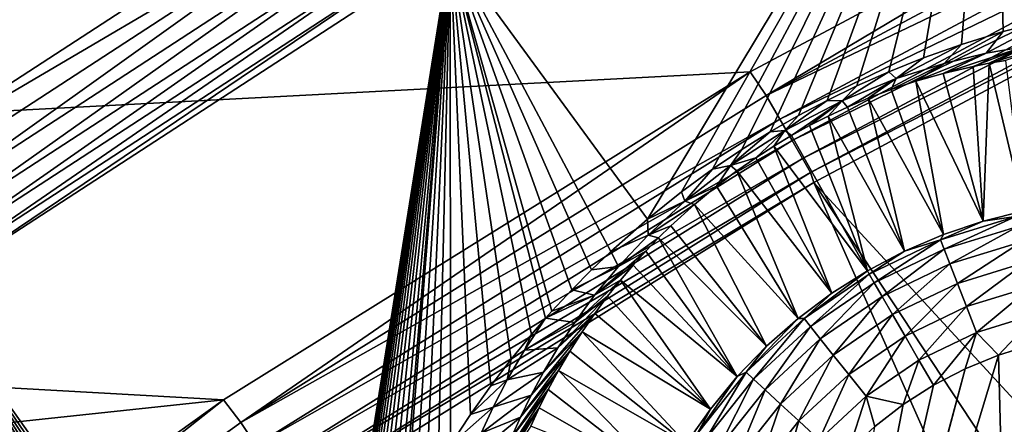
# Model space of a CAD drawing. Header units: millimetres. Extents: x -43.6 to 43.6, y -43.6 to 43.6.
# Tile 310 of 637: x -20.7 to -17, y 29.7 to 31.3. Entities that reach past the tile are written whole.
import ezdxf

# ---------------------------------------------------------------- set-up
doc = ezdxf.new("R2010")
doc.units = ezdxf.units.MM
doc.header["$LTSCALE"] = 52.148148
for name, color, linetype in [('150', 7, 'CONTINUOUS'), ('152', 7, 'CONTINUOUS'), ('153', 7, 'CONTINUOUS'), ('156', 7, 'CONTINUOUS'), ('157', 7, 'CONTINUOUS'), ('208', 7, 'CONTINUOUS'), ('214', 7, 'CONTINUOUS'), ('387', 7, 'CONTINUOUS'), ('391', 7, 'CONTINUOUS'), ('409', 7, 'CONTINUOUS')]:
    doc.layers.add(name, color=color, linetype=linetype)

msp = doc.modelspace()

# ---------------------------------------------------------------- linework, layer by layer
at = {"layer": '150', "linetype": 'Continuous'}
for points in [[(-19.0837, 31.5355, 23.9303), (-17.0249, 32.6928, 23.9303), (-18.3361, 30.5152, 19.2637), (-19.0837, 31.5355, 23.9303)], [(-18.3361, 30.5152, 19.2637), (-17.0249, 32.6928, 23.9303), (-18.2078, 30.6177, 19.3458), (-18.3361, 30.5152, 19.2637)], [(-18.2078, 30.6177, 19.3458), (-17.0249, 32.6928, 23.9303), (-18.0902, 30.7036, 19.3978), (-18.2078, 30.6177, 19.3458)], [(-18.0902, 30.7036, 19.3978), (-17.0249, 32.6928, 23.9303), (-17.9796, 30.778, 19.4285), (-18.0902, 30.7036, 19.3978)], [(-17.9796, 30.778, 19.4285), (-17.0249, 32.6928, 23.9303), (-17.8725, 30.8447, 19.4423), (-17.9796, 30.778, 19.4285)], [(-17.8725, 30.8447, 19.4423), (-17.0249, 32.6928, 23.9303), (-17.7655, 30.9063, 19.4417), (-17.8725, 30.8447, 19.4423)], [(-17.7655, 30.9063, 19.4417), (-17.0249, 32.6928, 23.9303), (-17.6568, 30.964, 19.4272), (-17.7655, 30.9063, 19.4417)], [(-17.6568, 30.964, 19.4272), (-17.0249, 32.6928, 23.9303), (-17.544, 31.0189, 19.398), (-17.6568, 30.964, 19.4272)], [(-17.544, 31.0189, 19.398), (-17.0249, 32.6928, 23.9303), (-17.4235, 31.0724, 19.3517), (-17.544, 31.0189, 19.398)], [(-17.4235, 31.0724, 19.3517), (-17.0249, 32.6928, 23.9303), (-17.2921, 31.125, 19.2843), (-17.4235, 31.0724, 19.3517)], [(-17.2921, 31.125, 19.2843), (-17.0249, 32.6928, 23.9303), (-17.1485, 31.1757, 19.1914), (-17.2921, 31.125, 19.2843)], [(-17.1485, 31.1757, 19.1914), (-17.0249, 32.6928, 23.9303), (-16.9903, 31.2239, 19.0667), (-17.1485, 31.1757, 19.1914)], [(-16.9903, 31.2239, 19.0667), (-17.0249, 32.6928, 23.9303), (-16.8158, 31.2681, 18.9033), (-16.9903, 31.2239, 19.0667)], [(-16.8158, 31.2681, 18.9033), (-17.0249, 32.6928, 23.9303), (-16.7385, 31.2848, 18.8223), (-16.8158, 31.2681, 18.9033)], [(-21.0636, 30.249, 23.9303), (-19.0837, 31.5355, 23.9303), (-19.6155, 28.2059, 14.6543), (-21.0636, 30.249, 23.9303)], [(-19.6155, 28.2059, 14.6543), (-19.0837, 31.5355, 23.9303), (-19.6055, 28.2707, 14.8302), (-19.6155, 28.2059, 14.6543)], [(-19.6055, 28.2707, 14.8302), (-19.0837, 31.5355, 23.9303), (-19.5907, 28.3552, 15.0565), (-19.6055, 28.2707, 14.8302)], [(-19.5907, 28.3552, 15.0565), (-19.0837, 31.5355, 23.9303), (-19.5744, 28.4377, 15.2737), (-19.5907, 28.3552, 15.0565)], [(-19.5744, 28.4377, 15.2737), (-19.0837, 31.5355, 23.9303), (-19.5565, 28.5187, 15.4835), (-19.5744, 28.4377, 15.2737)], [(-19.5565, 28.5187, 15.4835), (-19.0837, 31.5355, 23.9303), (-19.5372, 28.598, 15.6857), (-19.5565, 28.5187, 15.4835)], [(-19.5372, 28.598, 15.6857), (-19.0837, 31.5355, 23.9303), (-19.5163, 28.6766, 15.8824), (-19.5372, 28.598, 15.6857)], [(-19.5163, 28.6766, 15.8824), (-19.0837, 31.5355, 23.9303), (-19.4937, 28.7546, 16.0743), (-19.5163, 28.6766, 15.8824)], [(-19.4937, 28.7546, 16.0743), (-19.0837, 31.5355, 23.9303), (-19.4695, 28.8318, 16.2609), (-19.4937, 28.7546, 16.0743)], [(-19.4695, 28.8318, 16.2609), (-19.0837, 31.5355, 23.9303), (-19.4438, 28.9081, 16.4421), (-19.4695, 28.8318, 16.2609)], [(-19.4438, 28.9081, 16.4421), (-19.0837, 31.5355, 23.9303), (-19.4165, 28.9836, 16.6179), (-19.4438, 28.9081, 16.4421)], [(-19.4165, 28.9836, 16.6179), (-19.0837, 31.5355, 23.9303), (-19.3878, 29.058, 16.7881), (-19.4165, 28.9836, 16.6179)], [(-19.3878, 29.058, 16.7881), (-19.0837, 31.5355, 23.9303), (-19.3576, 29.1317, 16.9532), (-19.3878, 29.058, 16.7881)], [(-19.3576, 29.1317, 16.9532), (-19.0837, 31.5355, 23.9303), (-19.3256, 29.2051, 17.1144), (-19.3576, 29.1317, 16.9532)], [(-19.3256, 29.2051, 17.1144), (-19.0837, 31.5355, 23.9303), (-19.2917, 29.2785, 17.272), (-19.3256, 29.2051, 17.1144)], [(-19.2917, 29.2785, 17.272), (-19.0837, 31.5355, 23.9303), (-19.2661, 29.3312, 17.3832), (-19.2917, 29.2785, 17.272)], [(-19.2661, 29.3312, 17.3832), (-19.0837, 31.5355, 23.9303), (-19.2554, 29.3528, 17.4282), (-19.2661, 29.3312, 17.3832)], [(-19.2554, 29.3528, 17.4282), (-19.0837, 31.5355, 23.9303), (-19.2165, 29.428, 17.5825), (-19.2554, 29.3528, 17.4282)], [(-19.2165, 29.428, 17.5825), (-19.0837, 31.5355, 23.9303), (-19.1744, 29.5049, 17.7361), (-19.2165, 29.428, 17.5825)], [(-19.1744, 29.5049, 17.7361), (-19.0837, 31.5355, 23.9303), (-19.1293, 29.5829, 17.8875), (-19.1744, 29.5049, 17.7361)], [(-19.1293, 29.5829, 17.8875), (-19.0837, 31.5355, 23.9303), (-19.0817, 29.6607, 18.034), (-19.1293, 29.5829, 17.8875)], [(-19.0817, 29.6607, 18.034), (-19.0837, 31.5355, 23.9303), (-19.0066, 29.7753, 18.2415), (-19.0817, 29.6607, 18.034)], [(-19.0066, 29.7753, 18.2415), (-19.0837, 31.5355, 23.9303), (-18.9295, 29.8838, 18.4276), (-19.0066, 29.7753, 18.2415)], [(-18.9295, 29.8838, 18.4276), (-19.0837, 31.5355, 23.9303), (-18.8523, 29.9849, 18.5915), (-18.9295, 29.8838, 18.4276)], [(-18.8523, 29.9849, 18.5915), (-19.0837, 31.5355, 23.9303), (-18.7753, 30.0789, 18.7351), (-18.8523, 29.9849, 18.5915)], [(-18.7753, 30.0789, 18.7351), (-19.0837, 31.5355, 23.9303), (-18.7226, 30.1396, 18.8229), (-18.7753, 30.0789, 18.7351)], [(-18.7226, 30.1396, 18.8229), (-19.0837, 31.5355, 23.9303), (-18.6986, 30.1664, 18.8604), (-18.7226, 30.1396, 18.8229)], [(-18.6986, 30.1664, 18.8604), (-19.0837, 31.5355, 23.9303), (-18.6228, 30.2477, 18.9689), (-18.6986, 30.1664, 18.8604)], [(-18.6228, 30.2477, 18.9689), (-19.0837, 31.5355, 23.9303), (-18.5482, 30.323, 19.0622), (-18.6228, 30.2477, 18.9689)], [(-18.5482, 30.323, 19.0622), (-19.0837, 31.5355, 23.9303), (-18.4753, 30.3925, 19.1416), (-18.5482, 30.323, 19.0622)], [(-18.4753, 30.3925, 19.1416), (-19.0837, 31.5355, 23.9303), (-18.3361, 30.5152, 19.2637), (-18.4753, 30.3925, 19.1416)], [(-22.9578, 28.8376, 23.9303), (-21.0636, 30.249, 23.9303), (-19.5866, 26.9226, 10.7187), (-22.9578, 28.8376, 23.9303)], [(-19.5866, 26.9226, 10.7187), (-21.0636, 30.249, 23.9303), (-19.5996, 26.9958, 10.9662), (-19.5866, 26.9226, 10.7187)], [(-19.5996, 26.9958, 10.9662), (-21.0636, 30.249, 23.9303), (-19.6111, 27.0672, 11.2053), (-19.5996, 26.9958, 10.9662)], [(-19.6111, 27.0672, 11.2053), (-21.0636, 30.249, 23.9303), (-19.6211, 27.1368, 11.4359), (-19.6111, 27.0672, 11.2053)], [(-19.6211, 27.1368, 11.4359), (-21.0636, 30.249, 23.9303), (-19.6295, 27.2043, 11.6568), (-19.6211, 27.1368, 11.4359)], [(-19.6295, 27.2043, 11.6568), (-21.0636, 30.249, 23.9303), (-19.6366, 27.2704, 11.8709), (-19.6295, 27.2043, 11.6568)], [(-19.6366, 27.2704, 11.8709), (-21.0636, 30.249, 23.9303), (-19.6425, 27.3359, 12.0805), (-19.6366, 27.2704, 11.8709)], [(-19.6425, 27.3359, 12.0805), (-21.0636, 30.249, 23.9303), (-19.6472, 27.4002, 12.2844), (-19.6425, 27.3359, 12.0805)], [(-19.6472, 27.4002, 12.2844), (-21.0636, 30.249, 23.9303), (-19.6509, 27.4648, 12.4865), (-19.6472, 27.4002, 12.2844)], [(-19.6509, 27.4648, 12.4865), (-21.0636, 30.249, 23.9303), (-19.6535, 27.53, 12.6886), (-19.6509, 27.4648, 12.4865)], [(-19.6535, 27.53, 12.6886), (-21.0636, 30.249, 23.9303), (-19.655, 27.5956, 12.8898), (-19.6535, 27.53, 12.6886)], [(-19.655, 27.5956, 12.8898), (-21.0636, 30.249, 23.9303), (-19.6554, 27.6621, 13.0914), (-19.655, 27.5956, 12.8898)], [(-19.6554, 27.6621, 13.0914), (-21.0636, 30.249, 23.9303), (-19.655, 27.7053, 13.2211), (-19.6554, 27.6621, 13.0914)], [(-19.655, 27.7053, 13.2211), (-21.0636, 30.249, 23.9303), (-19.6546, 27.7298, 13.2941), (-19.655, 27.7053, 13.2211)], [(-19.6546, 27.7298, 13.2941), (-21.0636, 30.249, 23.9303), (-19.6526, 27.7981, 13.4964), (-19.6546, 27.7298, 13.2941)], [(-19.6526, 27.7981, 13.4964), (-21.0636, 30.249, 23.9303), (-19.6494, 27.8666, 13.697), (-19.6526, 27.7981, 13.4964)], [(-19.6494, 27.8666, 13.697), (-21.0636, 30.249, 23.9303), (-19.645, 27.9357, 13.8967), (-19.6494, 27.8666, 13.697)], [(-19.645, 27.9357, 13.8967), (-21.0636, 30.249, 23.9303), (-19.6393, 28.0045, 14.0931), (-19.645, 27.9357, 13.8967)], [(-19.6393, 28.0045, 14.0931), (-21.0636, 30.249, 23.9303), (-19.6325, 28.0724, 14.2847), (-19.6393, 28.0045, 14.0931)], [(-19.6325, 28.0724, 14.2847), (-21.0636, 30.249, 23.9303), (-19.6245, 28.1398, 14.4723), (-19.6325, 28.0724, 14.2847)], [(-19.6245, 28.1398, 14.4723), (-21.0636, 30.249, 23.9303), (-19.6155, 28.2059, 14.6543), (-19.6245, 28.1398, 14.4723)]]:
    msp.add_3dface(points, dxfattribs=at)
at = {"layer": '152', "color": 2, "linetype": 'Continuous'}
for points in [[(-28.5258, 32.1987, 26.3), (-30.4179, 30.4175, 26.3), (-15.8781, 32.1786, 26.3), (-28.5258, 32.1987, 26.3)], [(-15.8781, 32.1786, 26.3), (-30.4179, 30.4175, 26.3), (-17.9485, 31.0713, 26.3), (-15.8781, 32.1786, 26.3)], [(-17.9485, 31.0713, 26.3), (-30.4179, 30.4175, 26.3), (-19.9415, 29.8316, 26.3), (-17.9485, 31.0713, 26.3)], [(-30.4179, 30.4175, 26.3), (-32.1989, 28.5255, 26.3), (-19.9415, 29.8316, 26.3), (-30.4179, 30.4175, 26.3)], [(-19.9415, 29.8316, 26.3), (-32.1989, 28.5255, 26.3), (-21.8487, 28.4642, 26.3), (-19.9415, 29.8316, 26.3)]]:
    msp.add_3dface(points, dxfattribs=at)
at = {"layer": '153', "color": 2, "linetype": 'Continuous'}
for points in [[(-15.6645, 31.7457, 25.9303), (-17.707, 30.6533, 25.9303), (-13.2621, 25.8344, 2.3697), (-15.6645, 31.7457, 25.9303)], [(-17.707, 30.6533, 25.9303), (-19.6732, 29.4303, 25.9303), (-15.1121, 24.7977, 2.3697), (-17.707, 30.6533, 25.9303)], [(-13.2621, 25.8344, 2.3697), (-17.707, 30.6533, 25.9303), (-14.1967, 25.3328, 2.3697), (-13.2621, 25.8344, 2.3697)], [(-14.1967, 25.3328, 2.3697), (-17.707, 30.6533, 25.9303), (-15.1121, 24.7977, 2.3697), (-14.1967, 25.3328, 2.3697)]]:
    msp.add_3dface(points, dxfattribs=at)
at = {"layer": '156', "color": 1, "linetype": 'Continuous'}
msp.add_3dface([(-19.3335, 31.9485, 24.3), (-21.3395, 30.6451, 24.3), (-28.5489, 32.2248, 24.3), (-19.3335, 31.9485, 24.3)], dxfattribs=at)
at = {"layer": '157', "color": 1, "linetype": 'Continuous'}
for points in [[(-16.8788, 30.0403, -15), (-16.9117, 26.3148, -15), (-17.0084, 30.0004, -15), (-16.8788, 30.0403, -15)], [(-17.0084, 30.0004, -15), (-16.9117, 26.3148, -15), (-17.951, 26.8815, -15), (-17.0084, 30.0004, -15)], [(-17.1339, 29.949, -15), (-17.0084, 30.0004, -15), (-17.951, 26.8815, -15), (-17.1339, 29.949, -15)], [(-17.8755, 27.1889, -15), (-17.1339, 29.949, -15), (-17.951, 26.8815, -15), (-17.8755, 27.1889, -15)], [(-17.2543, 29.8865, -15), (-17.1339, 29.949, -15), (-17.8755, 27.1889, -15), (-17.2543, 29.8865, -15)], [(-17.3686, 29.8135, -15), (-17.2543, 29.8865, -15), (-17.8755, 27.1889, -15), (-17.3686, 29.8135, -15)], [(-17.4758, 29.7305, -15), (-17.3686, 29.8135, -15), (-17.8755, 27.1889, -15), (-17.4758, 29.7305, -15)]]:
    msp.add_3dface(points, dxfattribs=at)
at = {"layer": '208', "linetype": 'Continuous'}
for points in [[(-21.3395, 30.6451, 24.3), (-19.3335, 31.9485, 24.3), (-19.3025, 31.8415, 24.2883), (-21.3395, 30.6451, 24.3)], [(-21.3395, 30.6451, 24.3), (-19.3025, 31.8415, 24.2883), (-21.303, 30.5394, 24.2883), (-21.3395, 30.6451, 24.3)], [(-19.3025, 31.8415, 24.2883), (-21.244, 30.4548, 24.2534), (-21.303, 30.5394, 24.2883), (-19.3025, 31.8415, 24.2883)], [(-19.2491, 31.7533, 24.2534), (-21.244, 30.4548, 24.2534), (-19.3025, 31.8415, 24.2883), (-19.2491, 31.7533, 24.2534)], [(-19.2491, 31.7533, 24.2534), (-21.1907, 30.3785, 24.1971), (-21.244, 30.4548, 24.2534), (-19.2491, 31.7533, 24.2534)], [(-19.2008, 31.6737, 24.1971), (-21.1907, 30.3785, 24.1971), (-19.2491, 31.7533, 24.2534), (-19.2008, 31.6737, 24.1971)], [(-19.2008, 31.6737, 24.1971), (-21.1457, 30.3139, 24.122), (-21.1907, 30.3785, 24.1971), (-19.2008, 31.6737, 24.1971)], [(-19.16, 31.6064, 24.122), (-21.1457, 30.3139, 24.122), (-19.2008, 31.6737, 24.1971), (-19.16, 31.6064, 24.122)], [(-19.16, 31.6064, 24.122), (-21.111, 30.2642, 24.0316), (-21.1457, 30.3139, 24.122), (-19.16, 31.6064, 24.122)], [(-19.1286, 31.5546, 24.0316), (-21.111, 30.2642, 24.0316), (-19.16, 31.6064, 24.122), (-19.1286, 31.5546, 24.0316)], [(-19.1286, 31.5546, 24.0316), (-21.0636, 30.249, 23.9303), (-21.111, 30.2642, 24.0316), (-19.1286, 31.5546, 24.0316)], [(-19.0837, 31.5355, 23.9303), (-21.0636, 30.249, 23.9303), (-19.1286, 31.5546, 24.0316), (-19.0837, 31.5355, 23.9303)]]:
    msp.add_3dface(points, dxfattribs=at)
at = {"layer": '214', "color": 2, "linetype": 'Continuous'}
for points in [[(-15.8781, 32.1786, 26.3), (-17.9485, 31.0713, 26.3), (-17.8874, 30.9818, 26.2882), (-15.8781, 32.1786, 26.3)], [(-15.8228, 32.0854, 26.2882), (-15.8781, 32.1786, 26.3), (-17.8874, 30.9818, 26.2882), (-15.8228, 32.0854, 26.2882)], [(-15.8228, 32.0854, 26.2882), (-17.8874, 30.9818, 26.2882), (-15.7772, 31.993, 26.2532), (-15.8228, 32.0854, 26.2882)], [(-15.7772, 31.993, 26.2532), (-17.8874, 30.9818, 26.2882), (-17.8358, 30.8926, 26.2532), (-15.7772, 31.993, 26.2532)], [(-15.7772, 31.993, 26.2532), (-17.8358, 30.8926, 26.2532), (-15.736, 31.9095, 26.1968), (-15.7772, 31.993, 26.2532)], [(-15.736, 31.9095, 26.1968), (-17.8358, 30.8926, 26.2532), (-17.7893, 30.812, 26.1968), (-15.736, 31.9095, 26.1968)], [(-15.736, 31.9095, 26.1968), (-17.7893, 30.812, 26.1968), (-15.7012, 31.839, 26.1216), (-15.736, 31.9095, 26.1968)], [(-15.7012, 31.839, 26.1216), (-17.7893, 30.812, 26.1968), (-17.75, 30.7439, 26.1216), (-15.7012, 31.839, 26.1216)], [(-15.7012, 31.839, 26.1216), (-17.75, 30.7439, 26.1216), (-15.6745, 31.7847, 26.0312), (-15.7012, 31.839, 26.1216)], [(-15.6745, 31.7847, 26.0312), (-17.75, 30.7439, 26.1216), (-17.7197, 30.6915, 26.0312), (-15.6745, 31.7847, 26.0312)], [(-15.6645, 31.7457, 25.9303), (-15.6745, 31.7847, 26.0312), (-17.7197, 30.6915, 26.0312), (-15.6645, 31.7457, 25.9303)], [(-17.707, 30.6533, 25.9303), (-15.6645, 31.7457, 25.9303), (-17.7197, 30.6915, 26.0312), (-17.707, 30.6533, 25.9303)], [(-17.9485, 31.0713, 26.3), (-19.9415, 29.8316, 26.3), (-19.8754, 29.7457, 26.2882), (-17.9485, 31.0713, 26.3)], [(-17.8874, 30.9818, 26.2882), (-17.9485, 31.0713, 26.3), (-19.8754, 29.7457, 26.2882), (-17.8874, 30.9818, 26.2882)], [(-17.8874, 30.9818, 26.2882), (-19.8754, 29.7457, 26.2882), (-17.8358, 30.8926, 26.2532), (-17.8874, 30.9818, 26.2882)], [(-17.8358, 30.8926, 26.2532), (-19.8754, 29.7457, 26.2882), (-19.8182, 29.66, 26.2532), (-17.8358, 30.8926, 26.2532)], [(-17.8358, 30.8926, 26.2532), (-19.8182, 29.66, 26.2532), (-17.7893, 30.812, 26.1968), (-17.8358, 30.8926, 26.2532)], [(-17.7893, 30.812, 26.1968), (-19.8182, 29.66, 26.2532), (-19.7665, 29.5826, 26.1968), (-17.7893, 30.812, 26.1968)], [(-17.7893, 30.812, 26.1968), (-19.7665, 29.5826, 26.1968), (-17.75, 30.7439, 26.1216), (-17.7893, 30.812, 26.1968)], [(-17.75, 30.7439, 26.1216), (-19.7665, 29.5826, 26.1968), (-19.7228, 29.5172, 26.1216), (-17.75, 30.7439, 26.1216)], [(-17.75, 30.7439, 26.1216), (-19.7228, 29.5172, 26.1216), (-17.7197, 30.6915, 26.0312), (-17.75, 30.7439, 26.1216)], [(-17.7197, 30.6915, 26.0312), (-19.7228, 29.5172, 26.1216), (-19.6892, 29.4669, 26.0312), (-17.7197, 30.6915, 26.0312)], [(-17.707, 30.6533, 25.9303), (-17.7197, 30.6915, 26.0312), (-19.6892, 29.4669, 26.0312), (-17.707, 30.6533, 25.9303)], [(-19.6732, 29.4303, 25.9303), (-17.707, 30.6533, 25.9303), (-19.6892, 29.4669, 26.0312), (-19.6732, 29.4303, 25.9303)], [(-19.9415, 29.8316, 26.3), (-21.8487, 28.4642, 26.3), (-21.7783, 28.382, 26.2882), (-19.9415, 29.8316, 26.3)], [(-19.8754, 29.7457, 26.2882), (-19.9415, 29.8316, 26.3), (-21.7783, 28.382, 26.2882), (-19.8754, 29.7457, 26.2882)], [(-19.8754, 29.7457, 26.2882), (-21.7783, 28.382, 26.2882), (-19.8182, 29.66, 26.2532), (-19.8754, 29.7457, 26.2882)]]:
    msp.add_3dface(points, dxfattribs=at)
at = {"layer": '387', "linetype": 'Continuous'}
for points in [[(-17.2172, 31.0658, 18.6397), (-17.1039, 31.0926, 18.4678), (-17.0658, 30.5072, -14.5087), (-17.2172, 31.0658, 18.6397)], [(-17.1039, 31.0926, 18.4678), (-17.0439, 31.1045, 18.366), (-17.0658, 30.5072, -14.5087), (-17.1039, 31.0926, 18.4678)], [(-17.0658, 30.5072, -14.5087), (-17.0439, 31.1045, 18.366), (-16.9113, 30.546, -14.5087), (-17.0658, 30.5072, -14.5087)], [(-17.0439, 31.1045, 18.366), (-16.9818, 31.1151, 18.253), (-16.9113, 30.546, -14.5087), (-17.0439, 31.1045, 18.366)], [(-17.3206, 31.0361, 18.773), (-17.2172, 31.0658, 18.6397), (-17.0658, 30.5072, -14.5087), (-17.3206, 31.0361, 18.773)], [(-17.5007, 30.9717, 18.9489), (-17.4146, 31.0045, 18.874), (-17.2168, 30.4563, -14.5087), (-17.5007, 30.9717, 18.9489)], [(-17.4146, 31.0045, 18.874), (-17.3206, 31.0361, 18.773), (-17.2168, 30.4563, -14.5087), (-17.4146, 31.0045, 18.874)], [(-17.2168, 30.4563, -14.5087), (-17.3206, 31.0361, 18.773), (-17.0658, 30.5072, -14.5087), (-17.2168, 30.4563, -14.5087)], [(-17.5798, 30.938, 19.0024), (-17.5007, 30.9717, 18.9489), (-17.3632, 30.3936, -14.5087), (-17.5798, 30.938, 19.0024)], [(-17.3632, 30.3936, -14.5087), (-17.5007, 30.9717, 18.9489), (-17.2168, 30.4563, -14.5087), (-17.3632, 30.3936, -14.5087)], [(-17.6531, 30.9038, 19.038), (-17.5798, 30.938, 19.0024), (-17.3632, 30.3936, -14.5087), (-17.6531, 30.9038, 19.038)], [(-17.7228, 30.8683, 19.0591), (-17.6531, 30.9038, 19.038), (-17.5043, 30.3195, -14.5087), (-17.7228, 30.8683, 19.0591)], [(-17.5043, 30.3195, -14.5087), (-17.6531, 30.9038, 19.038), (-17.3632, 30.3936, -14.5087), (-17.5043, 30.3195, -14.5087)], [(-17.791, 30.8307, 19.0668), (-17.7228, 30.8683, 19.0591), (-17.5043, 30.3195, -14.5087), (-17.791, 30.8307, 19.0668)], [(-17.8586, 30.7904, 19.0613), (-17.791, 30.8307, 19.0668), (-17.5043, 30.3195, -14.5087), (-17.8586, 30.7904, 19.0613)], [(-17.927, 30.7465, 19.0416), (-17.8586, 30.7904, 19.0613), (-17.639, 30.2344, -14.5087), (-17.927, 30.7465, 19.0416)], [(-17.639, 30.2344, -14.5087), (-17.8586, 30.7904, 19.0613), (-17.5043, 30.3195, -14.5087), (-17.639, 30.2344, -14.5087)], [(-17.9983, 30.697, 19.0047), (-17.927, 30.7465, 19.0416), (-17.639, 30.2344, -14.5087), (-17.9983, 30.697, 19.0047)], [(-18.0749, 30.6393, 18.945), (-17.9983, 30.697, 19.0047), (-17.7665, 30.139, -14.5087), (-18.0749, 30.6393, 18.945)], [(-17.7665, 30.139, -14.5087), (-17.9983, 30.697, 19.0047), (-17.639, 30.2344, -14.5087), (-17.7665, 30.139, -14.5087)], [(-18.1584, 30.5707, 18.8541), (-18.0749, 30.6393, 18.945), (-17.7665, 30.139, -14.5087), (-18.1584, 30.5707, 18.8541)], [(-18.2481, 30.4893, 18.7223), (-18.1584, 30.5707, 18.8541), (-17.8861, 30.0337, -14.5087), (-18.2481, 30.4893, 18.7223)], [(-17.8861, 30.0337, -14.5087), (-18.1584, 30.5707, 18.8541), (-17.7665, 30.139, -14.5087), (-17.8861, 30.0337, -14.5087)], [(-18.2947, 30.4435, 18.6383), (-18.2481, 30.4893, 18.7223), (-17.8861, 30.0337, -14.5087), (-18.2947, 30.4435, 18.6383)], [(-18.3422, 30.3941, 18.5405), (-18.2947, 30.4435, 18.6383), (-17.9969, 29.9193, -14.5087), (-18.3422, 30.3941, 18.5405)], [(-17.9969, 29.9193, -14.5087), (-18.2947, 30.4435, 18.6383), (-17.8861, 30.0337, -14.5087), (-17.9969, 29.9193, -14.5087)], [(-18.3903, 30.341, 18.4275), (-18.3422, 30.3941, 18.5405), (-17.9969, 29.9193, -14.5087), (-18.3903, 30.341, 18.4275)], [(-18.4387, 30.2841, 18.2982), (-18.3903, 30.341, 18.4275), (-17.9969, 29.9193, -14.5087), (-18.4387, 30.2841, 18.2982)], [(-18.4873, 30.2232, 18.151), (-18.4387, 30.2841, 18.2982), (-18.0983, 29.7964, -14.5087), (-18.4873, 30.2232, 18.151)], [(-18.0983, 29.7964, -14.5087), (-18.4387, 30.2841, 18.2982), (-17.9969, 29.9193, -14.5087), (-18.0983, 29.7964, -14.5087)], [(-18.5359, 30.1578, 17.9836), (-18.4873, 30.2232, 18.151), (-18.0983, 29.7964, -14.5087), (-18.5359, 30.1578, 17.9836)], [(-18.5838, 30.0885, 17.796), (-18.5359, 30.1578, 17.9836), (-18.0983, 29.7964, -14.5087), (-18.5838, 30.0885, 17.796)], [(-18.6301, 30.0159, 17.5895), (-18.5838, 30.0885, 17.796), (-18.1897, 29.6659, -14.5087), (-18.6301, 30.0159, 17.5895)], [(-18.1897, 29.6659, -14.5087), (-18.5838, 30.0885, 17.796), (-18.0983, 29.7964, -14.5087), (-18.1897, 29.6659, -14.5087)], [(-18.6732, 29.9425, 17.3707), (-18.6301, 30.0159, 17.5895), (-18.1897, 29.6659, -14.5087), (-18.6732, 29.9425, 17.3707)], [(-18.7122, 29.8706, 17.1471), (-18.6732, 29.9425, 17.3707), (-18.2705, 29.5286, -14.5087), (-18.7122, 29.8706, 17.1471)], [(-18.2705, 29.5286, -14.5087), (-18.6732, 29.9425, 17.3707), (-18.1897, 29.6659, -14.5087), (-18.2705, 29.5286, -14.5087)], [(-18.7471, 29.8006, 16.9206), (-18.7122, 29.8706, 17.1471), (-18.2705, 29.5286, -14.5087), (-18.7471, 29.8006, 16.9206)], [(-18.7785, 29.732, 16.6908), (-18.7471, 29.8006, 16.9206), (-18.2705, 29.5286, -14.5087), (-18.7785, 29.732, 16.6908)]]:
    msp.add_3dface(points, dxfattribs=at)
at = {"layer": '391', "linetype": 'Continuous'}
for points in [[(-17.2281, 30.4367, -14.6185), (-17.0658, 30.5072, -14.5087), (-16.9428, 30.5246, -14.6185), (-17.2281, 30.4367, -14.6185)], [(-17.2281, 30.4367, -14.6185), (-16.9428, 30.5246, -14.6185), (-17.2142, 30.4013, -14.7226), (-17.2281, 30.4367, -14.6185)], [(-17.2142, 30.4013, -14.7226), (-16.9428, 30.5246, -14.6185), (-16.9343, 30.4875, -14.7226), (-17.2142, 30.4013, -14.7226)], [(-17.0658, 30.5072, -14.5087), (-16.9113, 30.546, -14.5087), (-16.9428, 30.5246, -14.6185), (-17.0658, 30.5072, -14.5087)], [(-17.2168, 30.4563, -14.5087), (-17.0658, 30.5072, -14.5087), (-17.2281, 30.4367, -14.6185), (-17.2168, 30.4563, -14.5087)], [(-17.2142, 30.4013, -14.7226), (-16.9343, 30.4875, -14.7226), (-17.1923, 30.3454, -14.8158), (-17.2142, 30.4013, -14.7226)], [(-17.1923, 30.3454, -14.8158), (-16.9343, 30.4875, -14.7226), (-16.921, 30.429, -14.8158), (-17.1923, 30.3454, -14.8158)], [(-17.3632, 30.3936, -14.5087), (-17.2168, 30.4563, -14.5087), (-17.2281, 30.4367, -14.6185), (-17.3632, 30.3936, -14.5087)], [(-17.4972, 30.3072, -14.6185), (-17.3632, 30.3936, -14.5087), (-17.2281, 30.4367, -14.6185), (-17.4972, 30.3072, -14.6185)], [(-17.4972, 30.3072, -14.6185), (-17.2281, 30.4367, -14.6185), (-17.4781, 30.2743, -14.7226), (-17.4972, 30.3072, -14.6185)], [(-17.4781, 30.2743, -14.7226), (-17.2281, 30.4367, -14.6185), (-17.2142, 30.4013, -14.7226), (-17.4781, 30.2743, -14.7226)], [(-17.1923, 30.3454, -14.8158), (-16.921, 30.429, -14.8158), (-17.1634, 30.2718, -14.8934), (-17.1923, 30.3454, -14.8158)], [(-17.1634, 30.2718, -14.8934), (-16.921, 30.429, -14.8158), (-16.9034, 30.3519, -14.8934), (-17.1634, 30.2718, -14.8934)], [(-17.5043, 30.3195, -14.5087), (-17.3632, 30.3936, -14.5087), (-17.4972, 30.3072, -14.6185), (-17.5043, 30.3195, -14.5087)], [(-17.4781, 30.2743, -14.7226), (-17.2142, 30.4013, -14.7226), (-17.4481, 30.2223, -14.8158), (-17.4781, 30.2743, -14.7226)], [(-17.4481, 30.2223, -14.8158), (-17.2142, 30.4013, -14.7226), (-17.1923, 30.3454, -14.8158), (-17.4481, 30.2223, -14.8158)], [(-17.4481, 30.2223, -14.8158), (-17.1923, 30.3454, -14.8158), (-17.4086, 30.1538, -14.8934), (-17.4481, 30.2223, -14.8158)], [(-17.4086, 30.1538, -14.8934), (-17.1923, 30.3454, -14.8158), (-17.1634, 30.2718, -14.8934), (-17.4086, 30.1538, -14.8934)], [(-17.1634, 30.2718, -14.8934), (-16.9034, 30.3519, -14.8934), (-17.129, 30.184, -14.9518), (-17.1634, 30.2718, -14.8934)], [(-17.129, 30.184, -14.9518), (-16.9034, 30.3519, -14.8934), (-16.8825, 30.2599, -14.9518), (-17.129, 30.184, -14.9518)], [(-17.639, 30.2344, -14.5087), (-17.5043, 30.3195, -14.5087), (-17.7439, 30.139, -14.6185), (-17.639, 30.2344, -14.5087)], [(-17.7439, 30.139, -14.6185), (-17.5043, 30.3195, -14.5087), (-17.4972, 30.3072, -14.6185), (-17.7439, 30.139, -14.6185)], [(-17.7439, 30.139, -14.6185), (-17.4972, 30.3072, -14.6185), (-17.7201, 30.1092, -14.7226), (-17.7439, 30.139, -14.6185)], [(-17.7201, 30.1092, -14.7226), (-17.4972, 30.3072, -14.6185), (-17.4781, 30.2743, -14.7226), (-17.7201, 30.1092, -14.7226)], [(-17.7201, 30.1092, -14.7226), (-17.4781, 30.2743, -14.7226), (-17.6827, 30.0623, -14.8158), (-17.7201, 30.1092, -14.7226)], [(-17.6827, 30.0623, -14.8158), (-17.4781, 30.2743, -14.7226), (-17.4481, 30.2223, -14.8158), (-17.6827, 30.0623, -14.8158)], [(-17.4086, 30.1538, -14.8934), (-17.1634, 30.2718, -14.8934), (-17.3614, 30.0721, -14.9518), (-17.4086, 30.1538, -14.8934)], [(-17.3614, 30.0721, -14.9518), (-17.1634, 30.2718, -14.8934), (-17.129, 30.184, -14.9518), (-17.3614, 30.0721, -14.9518)], [(-17.129, 30.184, -14.9518), (-16.8825, 30.2599, -14.9518), (-17.0908, 30.0865, -14.9879), (-17.129, 30.184, -14.9518)], [(-17.0908, 30.0865, -14.9879), (-16.8825, 30.2599, -14.9518), (-16.8592, 30.1578, -14.9879), (-17.0908, 30.0865, -14.9879)], [(-17.7665, 30.139, -14.5087), (-17.639, 30.2344, -14.5087), (-17.7439, 30.139, -14.6185), (-17.7665, 30.139, -14.5087)], [(-17.6827, 30.0623, -14.8158), (-17.4481, 30.2223, -14.8158), (-17.6333, 30.0005, -14.8934), (-17.6827, 30.0623, -14.8158)], [(-17.6333, 30.0005, -14.8934), (-17.4481, 30.2223, -14.8158), (-17.4086, 30.1538, -14.8934), (-17.6333, 30.0005, -14.8934)], [(-17.6333, 30.0005, -14.8934), (-17.4086, 30.1538, -14.8934), (-17.5746, 29.9268, -14.9518), (-17.6333, 30.0005, -14.8934)], [(-17.5746, 29.9268, -14.9518), (-17.4086, 30.1538, -14.8934), (-17.3614, 30.0721, -14.9518), (-17.5746, 29.9268, -14.9518)], [(-17.3614, 30.0721, -14.9518), (-17.129, 30.184, -14.9518), (-17.3091, 29.9814, -14.9879), (-17.3614, 30.0721, -14.9518)], [(-17.3091, 29.9814, -14.9879), (-17.129, 30.184, -14.9518), (-17.0908, 30.0865, -14.9879), (-17.3091, 29.9814, -14.9879)], [(-17.0084, 30.0004, -15), (-17.0908, 30.0865, -14.9879), (-16.8592, 30.1578, -14.9879), (-17.0084, 30.0004, -15)], [(-16.8788, 30.0403, -15), (-17.0084, 30.0004, -15), (-16.8592, 30.1578, -14.9879), (-16.8788, 30.0403, -15)], [(-17.8861, 30.0337, -14.5087), (-17.7665, 30.139, -14.5087), (-17.9627, 29.9358, -14.6185), (-17.8861, 30.0337, -14.5087)], [(-17.9627, 29.9358, -14.6185), (-17.7665, 30.139, -14.5087), (-17.7439, 30.139, -14.6185), (-17.9627, 29.9358, -14.6185)], [(-17.9627, 29.9358, -14.6185), (-17.7439, 30.139, -14.6185), (-17.9348, 29.9099, -14.7226), (-17.9627, 29.9358, -14.6185)], [(-17.9348, 29.9099, -14.7226), (-17.7439, 30.139, -14.6185), (-17.7201, 30.1092, -14.7226), (-17.9348, 29.9099, -14.7226)], [(-17.9348, 29.9099, -14.7226), (-17.7201, 30.1092, -14.7226), (-17.8907, 29.8691, -14.8158), (-17.9348, 29.9099, -14.7226)], [(-17.8907, 29.8691, -14.8158), (-17.7201, 30.1092, -14.7226), (-17.6827, 30.0623, -14.8158), (-17.8907, 29.8691, -14.8158)], [(-17.2543, 29.8865, -15), (-17.3091, 29.9814, -14.9879), (-17.0908, 30.0865, -14.9879), (-17.2543, 29.8865, -15)], [(-17.1339, 29.949, -15), (-17.2543, 29.8865, -15), (-17.0908, 30.0865, -14.9879), (-17.1339, 29.949, -15)], [(-17.0084, 30.0004, -15), (-17.1339, 29.949, -15), (-17.0908, 30.0865, -14.9879), (-17.0084, 30.0004, -15)], [(-17.8907, 29.8691, -14.8158), (-17.6827, 30.0623, -14.8158), (-17.8327, 29.8153, -14.8934), (-17.8907, 29.8691, -14.8158)], [(-17.8327, 29.8153, -14.8934), (-17.6827, 30.0623, -14.8158), (-17.6333, 30.0005, -14.8934), (-17.8327, 29.8153, -14.8934)], [(-17.5746, 29.9268, -14.9518), (-17.3614, 30.0721, -14.9518), (-17.5092, 29.8449, -14.9879), (-17.5746, 29.9268, -14.9518)], [(-17.5092, 29.8449, -14.9879), (-17.3614, 30.0721, -14.9518), (-17.3091, 29.9814, -14.9879), (-17.5092, 29.8449, -14.9879)], [(-17.9969, 29.9193, -14.5087), (-17.8861, 30.0337, -14.5087), (-17.9627, 29.9358, -14.6185), (-17.9969, 29.9193, -14.5087)], [(-17.8327, 29.8153, -14.8934), (-17.6333, 30.0005, -14.8934), (-17.7636, 29.7513, -14.9518), (-17.8327, 29.8153, -14.8934)], [(-17.7636, 29.7513, -14.9518), (-17.6333, 30.0005, -14.8934), (-17.5746, 29.9268, -14.9518), (-17.7636, 29.7513, -14.9518)], [(-17.3686, 29.8135, -15), (-17.5092, 29.8449, -14.9879), (-17.3091, 29.9814, -14.9879), (-17.3686, 29.8135, -15)], [(-17.2543, 29.8865, -15), (-17.3686, 29.8135, -15), (-17.3091, 29.9814, -14.9879), (-17.2543, 29.8865, -15)], [(-18.1487, 29.7022, -14.6185), (-17.9969, 29.9193, -14.5087), (-17.9627, 29.9358, -14.6185), (-18.1487, 29.7022, -14.6185)], [(-18.1487, 29.7022, -14.6185), (-17.9627, 29.9358, -14.6185), (-18.1172, 29.6808, -14.7226), (-18.1487, 29.7022, -14.6185)], [(-18.1172, 29.6808, -14.7226), (-17.9627, 29.9358, -14.6185), (-17.9348, 29.9099, -14.7226), (-18.1172, 29.6808, -14.7226)], [(-17.7636, 29.7513, -14.9518), (-17.5746, 29.9268, -14.9518), (-17.6867, 29.68, -14.9879), (-17.7636, 29.7513, -14.9518)], [(-17.6867, 29.68, -14.9879), (-17.5746, 29.9268, -14.9518), (-17.5092, 29.8449, -14.9879), (-17.6867, 29.68, -14.9879)], [(-18.0983, 29.7964, -14.5087), (-17.9969, 29.9193, -14.5087), (-18.1487, 29.7022, -14.6185), (-18.0983, 29.7964, -14.5087)], [(-18.1172, 29.6808, -14.7226), (-17.9348, 29.9099, -14.7226), (-18.0676, 29.647, -14.8158), (-18.1172, 29.6808, -14.7226)], [(-18.0676, 29.647, -14.8158), (-17.9348, 29.9099, -14.7226), (-17.8907, 29.8691, -14.8158), (-18.0676, 29.647, -14.8158)], [(-18.0676, 29.647, -14.8158), (-17.8907, 29.8691, -14.8158), (-18.0022, 29.6025, -14.8934), (-18.0676, 29.647, -14.8158)], [(-18.0022, 29.6025, -14.8934), (-17.8907, 29.8691, -14.8158), (-17.8327, 29.8153, -14.8934), (-18.0022, 29.6025, -14.8934)], [(-18.0022, 29.6025, -14.8934), (-17.8327, 29.8153, -14.8934), (-17.9243, 29.5495, -14.9518), (-18.0022, 29.6025, -14.8934)], [(-17.9243, 29.5495, -14.9518), (-17.8327, 29.8153, -14.8934), (-17.7636, 29.7513, -14.9518), (-17.9243, 29.5495, -14.9518)], [(-17.5752, 29.6383, -15), (-17.6867, 29.68, -14.9879), (-17.5092, 29.8449, -14.9879), (-17.5752, 29.6383, -15)], [(-17.4758, 29.7305, -15), (-17.5752, 29.6383, -15), (-17.5092, 29.8449, -14.9879), (-17.4758, 29.7305, -15)], [(-17.3686, 29.8135, -15), (-17.4758, 29.7305, -15), (-17.5092, 29.8449, -14.9879), (-17.3686, 29.8135, -15)], [(-18.1897, 29.6659, -14.5087), (-18.0983, 29.7964, -14.5087), (-18.1487, 29.7022, -14.6185), (-18.1897, 29.6659, -14.5087)], [(-17.9243, 29.5495, -14.9518), (-17.7636, 29.7513, -14.9518), (-17.8377, 29.4905, -14.9879), (-17.9243, 29.5495, -14.9518)], [(-17.8377, 29.4905, -14.9879), (-17.7636, 29.7513, -14.9518), (-17.6867, 29.68, -14.9879), (-17.8377, 29.4905, -14.9879)]]:
    msp.add_3dface(points, dxfattribs=at)
at = {"layer": '409', "linetype": 'Continuous'}
for points in [[(-16.9903, 31.2239, 19.0667), (-16.8158, 31.2681, 18.9033), (-17.0545, 31.142, 18.8488), (-16.9903, 31.2239, 19.0667)], [(-17.0545, 31.142, 18.8488), (-16.8158, 31.2681, 18.9033), (-16.9135, 31.1663, 18.649), (-17.0545, 31.142, 18.8488)], [(-17.1485, 31.1757, 19.1914), (-16.9903, 31.2239, 19.0667), (-17.2137, 31.104, 19.0327), (-17.1485, 31.1757, 19.1914)], [(-17.2137, 31.104, 19.0327), (-16.9903, 31.2239, 19.0667), (-17.0545, 31.142, 18.8488), (-17.2137, 31.104, 19.0327)], [(-17.2921, 31.125, 19.2843), (-17.1485, 31.1757, 19.1914), (-17.3951, 31.0464, 19.1897), (-17.2921, 31.125, 19.2843)], [(-17.3951, 31.0464, 19.1897), (-17.1485, 31.1757, 19.1914), (-17.2137, 31.104, 19.0327), (-17.3951, 31.0464, 19.1897)], [(-17.1039, 31.0926, 18.4678), (-17.2172, 31.0658, 18.6397), (-16.9135, 31.1663, 18.649), (-17.1039, 31.0926, 18.4678)], [(-17.2172, 31.0658, 18.6397), (-17.0545, 31.142, 18.8488), (-16.9135, 31.1663, 18.649), (-17.2172, 31.0658, 18.6397)], [(-17.0439, 31.1045, 18.366), (-17.1039, 31.0926, 18.4678), (-16.9135, 31.1663, 18.649), (-17.0439, 31.1045, 18.366)], [(-16.9818, 31.1151, 18.253), (-17.0439, 31.1045, 18.366), (-16.7866, 31.1807, 18.439), (-16.9818, 31.1151, 18.253)], [(-17.0439, 31.1045, 18.366), (-16.9135, 31.1663, 18.649), (-16.7866, 31.1807, 18.439), (-17.0439, 31.1045, 18.366)], [(-17.4235, 31.0724, 19.3517), (-17.2921, 31.125, 19.2843), (-17.3951, 31.0464, 19.1897), (-17.4235, 31.0724, 19.3517)], [(-17.2172, 31.0658, 18.6397), (-17.3206, 31.0361, 18.773), (-17.0545, 31.142, 18.8488), (-17.2172, 31.0658, 18.6397)], [(-17.3206, 31.0361, 18.773), (-17.2137, 31.104, 19.0327), (-17.0545, 31.142, 18.8488), (-17.3206, 31.0361, 18.773)], [(-17.3206, 31.0361, 18.773), (-17.4146, 31.0045, 18.874), (-17.2137, 31.104, 19.0327), (-17.3206, 31.0361, 18.773)], [(-17.4146, 31.0045, 18.874), (-17.3951, 31.0464, 19.1897), (-17.2137, 31.104, 19.0327), (-17.4146, 31.0045, 18.874)], [(-17.544, 31.0189, 19.398), (-17.4235, 31.0724, 19.3517), (-17.5997, 30.9625, 19.3009), (-17.544, 31.0189, 19.398)], [(-17.5997, 30.9625, 19.3009), (-17.4235, 31.0724, 19.3517), (-17.3951, 31.0464, 19.1897), (-17.5997, 30.9625, 19.3009)], [(-17.5798, 30.938, 19.0024), (-17.5997, 30.9625, 19.3009), (-17.3951, 31.0464, 19.1897), (-17.5798, 30.938, 19.0024)], [(-17.5007, 30.9717, 18.9489), (-17.5798, 30.938, 19.0024), (-17.3951, 31.0464, 19.1897), (-17.5007, 30.9717, 18.9489)], [(-17.4146, 31.0045, 18.874), (-17.5007, 30.9717, 18.9489), (-17.3951, 31.0464, 19.1897), (-17.4146, 31.0045, 18.874)], [(-17.6568, 30.964, 19.4272), (-17.544, 31.0189, 19.398), (-17.5997, 30.9625, 19.3009), (-17.6568, 30.964, 19.4272)], [(-17.7655, 30.9063, 19.4417), (-17.6568, 30.964, 19.4272), (-17.8168, 30.8496, 19.341), (-17.7655, 30.9063, 19.4417)], [(-17.8168, 30.8496, 19.341), (-17.6568, 30.964, 19.4272), (-17.5997, 30.9625, 19.3009), (-17.8168, 30.8496, 19.341)], [(-17.791, 30.8307, 19.0668), (-17.8168, 30.8496, 19.341), (-17.5997, 30.9625, 19.3009), (-17.791, 30.8307, 19.0668)], [(-17.7228, 30.8683, 19.0591), (-17.791, 30.8307, 19.0668), (-17.5997, 30.9625, 19.3009), (-17.7228, 30.8683, 19.0591)], [(-17.6531, 30.9038, 19.038), (-17.7228, 30.8683, 19.0591), (-17.5997, 30.9625, 19.3009), (-17.6531, 30.9038, 19.038)], [(-17.5798, 30.938, 19.0024), (-17.6531, 30.9038, 19.038), (-17.5997, 30.9625, 19.3009), (-17.5798, 30.938, 19.0024)], [(-17.8725, 30.8447, 19.4423), (-17.7655, 30.9063, 19.4417), (-17.8168, 30.8496, 19.341), (-17.8725, 30.8447, 19.4423)], [(-18.022, 30.7175, 19.2971), (-17.8725, 30.8447, 19.4423), (-17.8168, 30.8496, 19.341), (-18.022, 30.7175, 19.2971)], [(-17.927, 30.7465, 19.0416), (-18.022, 30.7175, 19.2971), (-17.8168, 30.8496, 19.341), (-17.927, 30.7465, 19.0416)], [(-17.9796, 30.778, 19.4285), (-17.8725, 30.8447, 19.4423), (-18.022, 30.7175, 19.2971), (-17.9796, 30.778, 19.4285)], [(-17.8586, 30.7904, 19.0613), (-17.927, 30.7465, 19.0416), (-17.8168, 30.8496, 19.341), (-17.8586, 30.7904, 19.0613)], [(-17.791, 30.8307, 19.0668), (-17.8586, 30.7904, 19.0613), (-17.8168, 30.8496, 19.341), (-17.791, 30.8307, 19.0668)], [(-18.0902, 30.7036, 19.3978), (-17.9796, 30.778, 19.4285), (-18.022, 30.7175, 19.2971), (-18.0902, 30.7036, 19.3978)], [(-17.927, 30.7465, 19.0416), (-17.9983, 30.697, 19.0047), (-18.022, 30.7175, 19.2971), (-17.927, 30.7465, 19.0416)], [(-18.1954, 30.5825, 19.1833), (-18.0902, 30.7036, 19.3978), (-18.022, 30.7175, 19.2971), (-18.1954, 30.5825, 19.1833)], [(-18.0749, 30.6393, 18.945), (-18.1954, 30.5825, 19.1833), (-18.022, 30.7175, 19.2971), (-18.0749, 30.6393, 18.945)], [(-17.9983, 30.697, 19.0047), (-18.0749, 30.6393, 18.945), (-18.022, 30.7175, 19.2971), (-17.9983, 30.697, 19.0047)], [(-18.2078, 30.6177, 19.3458), (-18.0902, 30.7036, 19.3978), (-18.1954, 30.5825, 19.1833), (-18.2078, 30.6177, 19.3458)], [(-18.0749, 30.6393, 18.945), (-18.1584, 30.5707, 18.8541), (-18.1954, 30.5825, 19.1833), (-18.0749, 30.6393, 18.945)], [(-18.3361, 30.5152, 19.2637), (-18.2078, 30.6177, 19.3458), (-18.1954, 30.5825, 19.1833), (-18.3361, 30.5152, 19.2637)], [(-18.3345, 30.4546, 19.0247), (-18.3361, 30.5152, 19.2637), (-18.1954, 30.5825, 19.1833), (-18.3345, 30.4546, 19.0247)], [(-18.1584, 30.5707, 18.8541), (-18.3345, 30.4546, 19.0247), (-18.1954, 30.5825, 19.1833), (-18.1584, 30.5707, 18.8541)], [(-18.1584, 30.5707, 18.8541), (-18.2481, 30.4893, 18.7223), (-18.3345, 30.4546, 19.0247), (-18.1584, 30.5707, 18.8541)], [(-18.4753, 30.3925, 19.1416), (-18.3361, 30.5152, 19.2637), (-18.3345, 30.4546, 19.0247), (-18.4753, 30.3925, 19.1416)], [(-18.2481, 30.4893, 18.7223), (-18.2947, 30.4435, 18.6383), (-18.3345, 30.4546, 19.0247), (-18.2481, 30.4893, 18.7223)], [(-18.446, 30.3362, 18.8399), (-18.4753, 30.3925, 19.1416), (-18.3345, 30.4546, 19.0247), (-18.446, 30.3362, 18.8399)], [(-18.2947, 30.4435, 18.6383), (-18.446, 30.3362, 18.8399), (-18.3345, 30.4546, 19.0247), (-18.2947, 30.4435, 18.6383)], [(-18.2947, 30.4435, 18.6383), (-18.3422, 30.3941, 18.5405), (-18.446, 30.3362, 18.8399), (-18.2947, 30.4435, 18.6383)], [(-18.5482, 30.323, 19.0622), (-18.4753, 30.3925, 19.1416), (-18.446, 30.3362, 18.8399), (-18.5482, 30.323, 19.0622)], [(-18.3422, 30.3941, 18.5405), (-18.3903, 30.341, 18.4275), (-18.5367, 30.2266, 18.6394), (-18.3422, 30.3941, 18.5405)], [(-18.3422, 30.3941, 18.5405), (-18.5367, 30.2266, 18.6394), (-18.446, 30.3362, 18.8399), (-18.3422, 30.3941, 18.5405)], [(-18.6228, 30.2477, 18.9689), (-18.5482, 30.323, 19.0622), (-18.446, 30.3362, 18.8399), (-18.6228, 30.2477, 18.9689)], [(-18.5367, 30.2266, 18.6394), (-18.6228, 30.2477, 18.9689), (-18.446, 30.3362, 18.8399), (-18.5367, 30.2266, 18.6394)], [(-18.3903, 30.341, 18.4275), (-18.4387, 30.2841, 18.2982), (-18.5367, 30.2266, 18.6394), (-18.3903, 30.341, 18.4275)], [(-18.4387, 30.2841, 18.2982), (-18.4873, 30.2232, 18.151), (-18.612, 30.1242, 18.429), (-18.4387, 30.2841, 18.2982)], [(-18.4387, 30.2841, 18.2982), (-18.612, 30.1242, 18.429), (-18.5367, 30.2266, 18.6394), (-18.4387, 30.2841, 18.2982)], [(-18.7226, 30.1396, 18.8229), (-18.6986, 30.1664, 18.8604), (-18.5367, 30.2266, 18.6394), (-18.7226, 30.1396, 18.8229)], [(-18.612, 30.1242, 18.429), (-18.7226, 30.1396, 18.8229), (-18.5367, 30.2266, 18.6394), (-18.612, 30.1242, 18.429)], [(-18.6986, 30.1664, 18.8604), (-18.6228, 30.2477, 18.9689), (-18.5367, 30.2266, 18.6394), (-18.6986, 30.1664, 18.8604)], [(-18.4873, 30.2232, 18.151), (-18.5359, 30.1578, 17.9836), (-18.6755, 30.0279, 18.2119), (-18.4873, 30.2232, 18.151)], [(-18.4873, 30.2232, 18.151), (-18.6755, 30.0279, 18.2119), (-18.612, 30.1242, 18.429), (-18.4873, 30.2232, 18.151)], [(-18.5359, 30.1578, 17.9836), (-18.5838, 30.0885, 17.796), (-18.7298, 29.9366, 17.99), (-18.5359, 30.1578, 17.9836)], [(-18.5359, 30.1578, 17.9836), (-18.7298, 29.9366, 17.99), (-18.6755, 30.0279, 18.2119), (-18.5359, 30.1578, 17.9836)], [(-18.7753, 30.0789, 18.7351), (-18.7226, 30.1396, 18.8229), (-18.8025, 30.0187, 18.5971), (-18.7753, 30.0789, 18.7351)], [(-18.8025, 30.0187, 18.5971), (-18.7226, 30.1396, 18.8229), (-18.612, 30.1242, 18.429), (-18.8025, 30.0187, 18.5971)], [(-18.6755, 30.0279, 18.2119), (-18.8025, 30.0187, 18.5971), (-18.612, 30.1242, 18.429), (-18.6755, 30.0279, 18.2119)], [(-18.8523, 29.9849, 18.5915), (-18.7753, 30.0789, 18.7351), (-18.8025, 30.0187, 18.5971), (-18.8523, 29.9849, 18.5915)], [(-18.5838, 30.0885, 17.796), (-18.6301, 30.0159, 17.5895), (-18.7765, 29.8496, 17.7645), (-18.5838, 30.0885, 17.796)], [(-18.5838, 30.0885, 17.796), (-18.7765, 29.8496, 17.7645), (-18.7298, 29.9366, 17.99), (-18.5838, 30.0885, 17.796)], [(-18.8671, 29.9074, 18.3681), (-18.8025, 30.0187, 18.5971), (-18.6755, 30.0279, 18.2119), (-18.8671, 29.9074, 18.3681)], [(-18.7298, 29.9366, 17.99), (-18.8671, 29.9074, 18.3681), (-18.6755, 30.0279, 18.2119), (-18.7298, 29.9366, 17.99)], [(-18.8523, 29.9849, 18.5915), (-18.8025, 30.0187, 18.5971), (-18.8671, 29.9074, 18.3681), (-18.8523, 29.9849, 18.5915)], [(-18.6301, 30.0159, 17.5895), (-18.6732, 29.9425, 17.3707), (-18.8171, 29.7662, 17.5361), (-18.6301, 30.0159, 17.5895)], [(-18.6301, 30.0159, 17.5895), (-18.8171, 29.7662, 17.5361), (-18.7765, 29.8496, 17.7645), (-18.6301, 30.0159, 17.5895)], [(-18.9295, 29.8838, 18.4276), (-18.8523, 29.9849, 18.5915), (-18.8671, 29.9074, 18.3681), (-18.9295, 29.8838, 18.4276)], [(-18.9207, 29.8032, 18.1359), (-18.8671, 29.9074, 18.3681), (-18.7298, 29.9366, 17.99), (-18.9207, 29.8032, 18.1359)], [(-18.7765, 29.8496, 17.7645), (-18.9207, 29.8032, 18.1359), (-18.7298, 29.9366, 17.99), (-18.7765, 29.8496, 17.7645)], [(-18.6732, 29.9425, 17.3707), (-18.7122, 29.8706, 17.1471), (-18.8524, 29.6859, 17.3056), (-18.6732, 29.9425, 17.3707)], [(-18.6732, 29.9425, 17.3707), (-18.8524, 29.6859, 17.3056), (-18.8171, 29.7662, 17.5361), (-18.6732, 29.9425, 17.3707)], [(-19.0066, 29.7753, 18.2415), (-18.9295, 29.8838, 18.4276), (-18.8671, 29.9074, 18.3681), (-19.0066, 29.7753, 18.2415)], [(-19.0066, 29.7753, 18.2415), (-18.8671, 29.9074, 18.3681), (-18.9207, 29.8032, 18.1359), (-19.0066, 29.7753, 18.2415)], [(-18.9655, 29.7047, 17.9015), (-18.9207, 29.8032, 18.1359), (-18.7765, 29.8496, 17.7645), (-18.9655, 29.7047, 17.9015)], [(-18.8171, 29.7662, 17.5361), (-18.9655, 29.7047, 17.9015), (-18.7765, 29.8496, 17.7645), (-18.8171, 29.7662, 17.5361)], [(-18.7122, 29.8706, 17.1471), (-18.7471, 29.8006, 16.9206), (-18.8831, 29.6085, 17.0733), (-18.7122, 29.8706, 17.1471)], [(-18.7122, 29.8706, 17.1471), (-18.8831, 29.6085, 17.0733), (-18.8524, 29.6859, 17.3056), (-18.7122, 29.8706, 17.1471)], [(-19.0817, 29.6607, 18.034), (-19.0066, 29.7753, 18.2415), (-18.9207, 29.8032, 18.1359), (-19.0817, 29.6607, 18.034)], [(-19.0817, 29.6607, 18.034), (-18.9207, 29.8032, 18.1359), (-18.9655, 29.7047, 17.9015), (-19.0817, 29.6607, 18.034)], [(-18.7471, 29.8006, 16.9206), (-18.7785, 29.732, 16.6908), (-18.91, 29.5335, 16.8395), (-18.7471, 29.8006, 16.9206)], [(-18.7471, 29.8006, 16.9206), (-18.91, 29.5335, 16.8395), (-18.8831, 29.6085, 17.0733), (-18.7471, 29.8006, 16.9206)], [(-19.0033, 29.6111, 17.6654), (-18.9655, 29.7047, 17.9015), (-18.8171, 29.7662, 17.5361), (-19.0033, 29.6111, 17.6654)], [(-18.8524, 29.6859, 17.3056), (-19.0033, 29.6111, 17.6654), (-18.8171, 29.7662, 17.5361), (-18.8524, 29.6859, 17.3056)]]:
    msp.add_3dface(points, dxfattribs=at)

doc.saveas('drawing.dxf')
